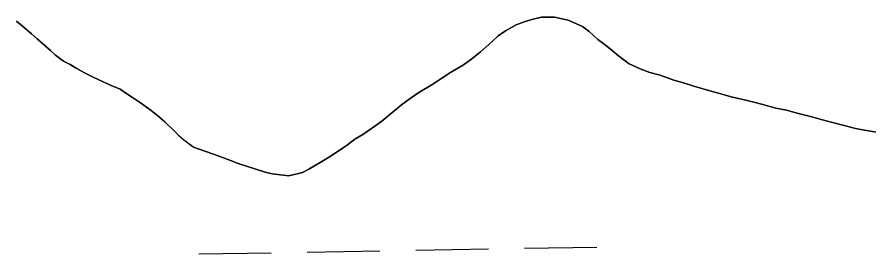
# Model space of a CAD drawing. Extents: x 3892998 to 3931244, y 278583 to 304547.
# Drawn here: x 3913658.2 to 3914034.7, y 301952 to 302056.8 of the extents above; entities that cross this region are included whole.
import ezdxf

# ---------------------------------------------------------------- set-up
doc = ezdxf.new("R2010")
doc.units = 0
doc.layers.add('V-TOPO-SHOR', color=7, linetype='Continuous')
doc.layers.add('V-WETL-SWMP', color=7, linetype='Continuous')

msp = doc.modelspace()

# ---------------------------------------------------------------- linework, layer by layer
at = {"layer": 'V-TOPO-SHOR'}
for points in [[(3914038.99, 302005.65), (3914032.77, 302006.69), (3914028.85, 302007.56), (3914024.41, 302008.6), (3914018, 302010.36), (3914013.56, 302011.4), (3914009.46, 302012.63), (3914003.06, 302014.2), (3913998.26, 302015.6), (3913993.63, 302016.47), (3913987.23, 302018.22), (3913983.85, 302019.1), (3913980.29, 302019.97), (3913973.89, 302021.54), (3913969.26, 302022.77), (3913964.46, 302024.17), (3913957.34, 302026.27), (3913952.71, 302027.67), (3913948.44, 302028.9), (3913942.39, 302031.01), (3913937.95, 302032.23), (3913933.67, 302033.81), (3913928.69, 302036.1), (3913924.06, 302039.64), (3913920.31, 302042.64), (3913917.64, 302044.77), (3913914.96, 302046.89), (3913911.04, 302050.42), (3913908.19, 302052.54), (3913901.78, 302055.36), (3913895.73, 302056.76), (3913890.04, 302056.73), (3913885.78, 302055.65), (3913882.41, 302054.57), (3913878.86, 302053.31), (3913874.08, 302050.62), (3913870.89, 302048.48), (3913868.05, 302045.8), (3913863.1, 302041.34), (3913859.2, 302038.3), (3913855.48, 302035.62), (3913849.81, 302032.22), (3913845.91, 302029.71), (3913842.01, 302027.03), (3913835.81, 302023.45), (3913831.91, 302020.77), (3913828.19, 302017.91), (3913823.05, 302013.62), (3913819.51, 302010.77), (3913816.32, 302008.45), (3913811, 302004.87), (3913807.46, 302002.72), (3913804.27, 302000.22), (3913799.31, 301996.82), (3913795.94, 301994.68), (3913792.22, 301992.53), (3913787.26, 301989.49), (3913784.42, 301988.05), (3913778.38, 301986.61), (3913770.92, 301987.46), (3913767.9, 301988.16), (3913759.71, 301990.79), (3913755.97, 301992.02), (3913751.88, 301993.6), (3913745.47, 301996.06), (3913740.85, 301997.65), (3913736.22, 301999.22), (3913731.94, 302002.4), (3913729.62, 302004.53), (3913727.48, 302006.65), (3913723.55, 302010.37), (3913720.52, 302013.02), (3913717.49, 302015.49), (3913712.86, 302018.85), (3913709.29, 302021.15), (3913706.26, 302023.09), (3913703.77, 302024.85), (3913699.85, 302026.44), (3913695.94, 302028.2), (3913691.84, 302030.14), (3913688.1, 302032.08), (3913684.36, 302034.19), (3913681.69, 302035.78), (3913678.84, 302037.19), (3913675.27, 302039.84), (3913672.96, 302041.96), (3913667.07, 302047.09), (3913664.57, 302049.39), (3913660.65, 302052.75)], [(3913660.65, 302052.75), (3913657.97, 302054.87)]]:
    msp.add_lwpolyline(points, dxfattribs=at)
at = {"layer": 'V-WETL-SWMP'}
for p, q in [((3913882.41, 302054.57), (3913885.78, 302055.65)), ((3913885.78, 302055.65), (3913890.04, 302056.73)), ((3913890.04, 302056.73), (3913895.73, 302056.76)), ((3913895.73, 302056.76), (3913901.78, 302055.36)), ((3913657.97, 302054.87), (3913660.65, 302052.75)), ((3913660.65, 302052.75), (3913664.57, 302049.39)), ((3913874.08, 302050.62), (3913878.86, 302053.31)), ((3913878.86, 302053.31), (3913882.41, 302054.57)), ((3913901.78, 302055.36), (3913908.19, 302052.54)), ((3913908.19, 302052.54), (3913911.04, 302050.42)), ((3913664.57, 302049.39), (3913667.07, 302047.09)), ((3913868.05, 302045.8), (3913870.89, 302048.48)), ((3913870.89, 302048.48), (3913874.08, 302050.62)), ((3913911.04, 302050.42), (3913914.96, 302046.89)), ((3913667.07, 302047.09), (3913672.96, 302041.96)), ((3913863.1, 302041.34), (3913868.05, 302045.8)), ((3913914.96, 302046.89), (3913917.64, 302044.77)), ((3913917.64, 302044.77), (3913920.31, 302042.64)), ((3913672.96, 302041.96), (3913675.27, 302039.84)), ((3913859.2, 302038.3), (3913863.1, 302041.34)), ((3913920.31, 302042.64), (3913924.06, 302039.64)), ((3913675.27, 302039.84), (3913678.84, 302037.19)), ((3913678.84, 302037.19), (3913681.69, 302035.78)), ((3913855.48, 302035.62), (3913859.2, 302038.3)), ((3913924.06, 302039.64), (3913928.69, 302036.1)), ((3913681.69, 302035.78), (3913684.36, 302034.19)), ((3913684.36, 302034.19), (3913688.1, 302032.08)), ((3913849.81, 302032.22), (3913855.48, 302035.62)), ((3913928.69, 302036.1), (3913933.68, 302033.81)), ((3913933.68, 302033.81), (3913937.95, 302032.23)), ((3913688.1, 302032.08), (3913691.84, 302030.14)), ((3913691.84, 302030.14), (3913695.94, 302028.2)), ((3913842.01, 302027.03), (3913845.91, 302029.72)), ((3913845.91, 302029.72), (3913849.81, 302032.22)), ((3913937.95, 302032.23), (3913942.39, 302031.01)), ((3913942.39, 302031.01), (3913948.45, 302028.9)), ((3913695.94, 302028.2), (3913699.85, 302026.44)), ((3913699.85, 302026.44), (3913703.77, 302024.85)), ((3913835.81, 302023.45), (3913842.01, 302027.03)), ((3913948.45, 302028.9), (3913952.71, 302027.67)), ((3913952.71, 302027.67), (3913957.34, 302026.27)), ((3913957.34, 302026.27), (3913964.46, 302024.17)), ((3913703.77, 302024.85), (3913706.26, 302023.09)), ((3913706.26, 302023.09), (3913709.29, 302021.15)), ((3913831.91, 302020.77), (3913835.81, 302023.45)), ((3913964.46, 302024.17), (3913969.26, 302022.77)), ((3913969.26, 302022.77), (3913973.89, 302021.54)), ((3913709.29, 302021.15), (3913712.86, 302018.85)), ((3913712.86, 302018.85), (3913717.49, 302015.49)), ((3913828.19, 302017.91), (3913831.91, 302020.77)), ((3913973.89, 302021.54), (3913980.29, 302019.97)), ((3913980.29, 302019.97), (3913983.85, 302019.1)), ((3913983.85, 302019.1), (3913987.23, 302018.22)), ((3913987.23, 302018.22), (3913993.63, 302016.47)), ((3913717.49, 302015.49), (3913720.52, 302013.02)), ((3913823.05, 302013.63), (3913828.19, 302017.91)), ((3913993.63, 302016.47), (3913998.26, 302015.6)), ((3913998.26, 302015.6), (3914003.06, 302014.2)), ((3913720.52, 302013.02), (3913723.55, 302010.37)), ((3913816.32, 302008.45), (3913819.51, 302010.77)), ((3913819.51, 302010.77), (3913823.05, 302013.63)), ((3914003.06, 302014.2), (3914009.46, 302012.63)), ((3914009.46, 302012.63), (3914013.56, 302011.4)), ((3914013.56, 302011.4), (3914018, 302010.36)), ((3913723.55, 302010.37), (3913727.48, 302006.65)), ((3913811.01, 302004.87), (3913816.32, 302008.45)), ((3914018, 302010.36), (3914024.41, 302008.61)), ((3914024.41, 302008.61), (3914028.85, 302007.56)), ((3914028.85, 302007.56), (3914032.77, 302006.69)), ((3914032.77, 302006.69), (3914038.99, 302005.65)), ((3913727.48, 302006.65), (3913729.62, 302004.53)), ((3913729.62, 302004.53), (3913731.94, 302002.41)), ((3913807.46, 302002.72), (3913811.01, 302004.87)), ((3913731.94, 302002.41), (3913736.22, 301999.22)), ((3913736.22, 301999.22), (3913740.84, 301997.64)), ((3913799.31, 301996.82), (3913804.27, 302000.22)), ((3913804.27, 302000.22), (3913807.46, 302002.72)), ((3913740.84, 301997.64), (3913745.47, 301996.06)), ((3913745.47, 301996.06), (3913751.88, 301993.6)), ((3913795.94, 301994.68), (3913799.31, 301996.82)), ((3913751.88, 301993.6), (3913755.97, 301992.02)), ((3913755.97, 301992.02), (3913759.71, 301990.79)), ((3913787.26, 301989.49), (3913792.22, 301992.53)), ((3913792.22, 301992.53), (3913795.94, 301994.68)), ((3913759.71, 301990.79), (3913767.9, 301988.16)), ((3913767.9, 301988.16), (3913770.92, 301987.46)), ((3913778.39, 301986.61), (3913784.42, 301988.05)), ((3913784.42, 301988.05), (3913787.26, 301989.49)), ((3913770.92, 301987.46), (3913778.39, 301986.61)), ((3913834.52, 301953.7), (3913866.52, 301954.25)), ((3913882.52, 301954.53), (3913914.51, 301955.08)), ((3913738.54, 301952.03), (3913770.53, 301952.59)), ((3913786.53, 301952.86), (3913818.53, 301953.42))]:
    msp.add_line(p, q, dxfattribs=at)

doc.saveas('drawing.dxf')
